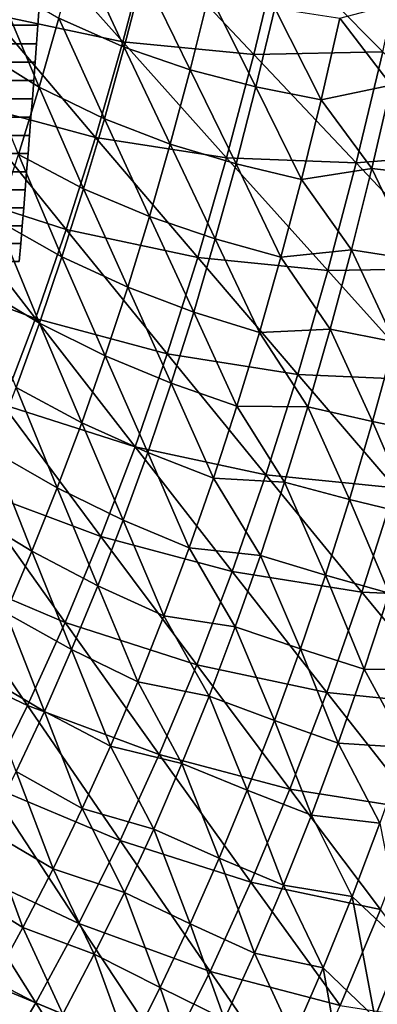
# Model space of a CAD drawing. Header units: millimetres. Extents: x -300 to 300, y -500 to 500.
# Tile 330 of 656: x 156 to 185, y -274 to -196. Entities that reach past the tile are written whole.
import ezdxf

# ---------------------------------------------------------------- set-up
doc = ezdxf.new("R2010")
doc.units = ezdxf.units.MM
doc.header["$LTSCALE"] = 81.481481
for name, color, linetype in [('1', 7, 'CONTINUOUS'), ('19', 7, 'CONTINUOUS'), ('21', 7, 'CONTINUOUS'), ('5', 7, 'CONTINUOUS'), ('6', 7, 'CONTINUOUS')]:
    doc.layers.add(name, color=color, linetype=linetype)

msp = doc.modelspace()

# ---------------------------------------------------------------- linework, layer by layer
at = {"layer": '1', "color": 7, "linetype": 'CONTINUOUS'}
for points in [[(157.774, -194.777, 16), (157.667, -196.255, 16), (157.774, -194.777, 11), (157.774, -194.777, 16)], [(157.774, -194.777, 11), (157.667, -196.255, 16), (157.667, -196.255, 11), (157.774, -194.777, 11)], [(157.667, -196.255, 16), (157.56, -197.728, 16), (157.667, -196.255, 11), (157.667, -196.255, 16)], [(157.667, -196.255, 11), (157.56, -197.728, 16), (157.56, -197.728, 11), (157.667, -196.255, 11)], [(157.56, -197.728, 16), (157.451, -199.196, 16), (157.56, -197.728, 11), (157.56, -197.728, 16)], [(157.56, -197.728, 11), (157.451, -199.196, 16), (157.451, -199.196, 11), (157.56, -197.728, 11)], [(157.451, -199.196, 16), (157.342, -200.66, 16), (157.451, -199.196, 11), (157.451, -199.196, 16)], [(157.451, -199.196, 11), (157.342, -200.66, 16), (157.342, -200.66, 11), (157.451, -199.196, 11)], [(157.342, -200.66, 16), (157.231, -202.119, 16), (157.342, -200.66, 11), (157.342, -200.66, 16)], [(157.342, -200.66, 11), (157.231, -202.119, 16), (157.231, -202.119, 11), (157.342, -200.66, 11)], [(157.231, -202.119, 16), (157.119, -203.574, 16), (157.231, -202.119, 11), (157.231, -202.119, 16)], [(157.231, -202.119, 11), (157.119, -203.574, 16), (157.119, -203.574, 11), (157.231, -202.119, 11)], [(157.119, -203.574, 16), (157.007, -205.025, 16), (157.119, -203.574, 11), (157.119, -203.574, 16)], [(157.119, -203.574, 11), (157.007, -205.025, 16), (157.007, -205.025, 11), (157.119, -203.574, 11)], [(157.007, -205.025, 16), (156.893, -206.471, 16), (157.007, -205.025, 11), (157.007, -205.025, 16)], [(157.007, -205.025, 11), (156.893, -206.471, 16), (156.893, -206.471, 11), (157.007, -205.025, 11)], [(156.893, -206.471, 16), (156.778, -207.913, 16), (156.893, -206.471, 11), (156.893, -206.471, 16)], [(156.893, -206.471, 11), (156.778, -207.913, 16), (156.778, -207.913, 11), (156.893, -206.471, 11)], [(156.778, -207.913, 16), (156.662, -209.351, 16), (156.778, -207.913, 11), (156.778, -207.913, 16)], [(156.778, -207.913, 11), (156.662, -209.351, 16), (156.662, -209.351, 11), (156.778, -207.913, 11)], [(156.662, -209.351, 16), (156.545, -210.785, 16), (156.662, -209.351, 11), (156.662, -209.351, 16)], [(156.662, -209.351, 11), (156.545, -210.785, 16), (156.545, -210.785, 11), (156.662, -209.351, 11)], [(156.545, -210.785, 16), (156.427, -212.215, 16), (156.545, -210.785, 11), (156.545, -210.785, 16)], [(156.545, -210.785, 11), (156.427, -212.215, 16), (156.427, -212.214, 11), (156.545, -210.785, 11)], [(156.427, -212.215, 16), (156.307, -213.64, 16), (156.427, -212.214, 11), (156.427, -212.215, 16)], [(156.427, -212.214, 11), (156.307, -213.64, 16), (156.307, -213.64, 11), (156.427, -212.214, 11)], [(156.307, -213.64, 16), (156.187, -215.062, 16), (156.307, -213.64, 11), (156.307, -213.64, 16)], [(156.307, -213.64, 11), (156.187, -215.062, 16), (156.187, -215.062, 11), (156.307, -213.64, 11)]]:
    msp.add_3dface(points, dxfattribs=at)
at = {"layer": '19', "color": 7, "linetype": 'CONTINUOUS'}
for points in [[(153.903, -195.351, 70.067), (164.446, -197.57, 68.738), (155.989, -188.093, 69.932), (153.903, -195.351, 70.067)], [(164.446, -197.57, 68.738), (166.513, -189.696, 68.597), (155.989, -188.093, 69.932), (164.446, -197.57, 68.738)], [(164.446, -197.57, 68.738), (174.883, -198.578, 67.267), (166.513, -189.696, 68.597), (164.446, -197.57, 68.738)], [(174.883, -198.578, 67.267), (176.916, -190.071, 67.121), (166.513, -189.696, 68.597), (174.883, -198.578, 67.267)], [(185.169, -198.36, 65.653), (187.154, -189.202, 65.504), (176.916, -190.071, 67.121), (185.169, -198.36, 65.653)], [(174.883, -198.578, 67.267), (185.169, -198.36, 65.653), (176.916, -190.071, 67.121), (174.883, -198.578, 67.267)], [(151.695, -202.362, 70.204), (162.252, -205.179, 68.882), (153.903, -195.351, 70.067), (151.695, -202.362, 70.204)], [(162.252, -205.179, 68.882), (164.446, -197.57, 68.738), (153.903, -195.351, 70.067), (162.252, -205.179, 68.882)], [(162.252, -205.179, 68.882), (172.718, -206.805, 67.417), (164.446, -197.57, 68.738), (162.252, -205.179, 68.882)], [(172.718, -206.805, 67.417), (174.883, -198.578, 67.267), (164.446, -197.57, 68.738), (172.718, -206.805, 67.417)], [(183.048, -207.221, 65.806), (185.169, -198.36, 65.653), (174.883, -198.578, 67.267), (183.048, -207.221, 65.806)], [(183.048, -207.221, 65.806), (193.197, -206.413, 64.047), (185.169, -198.36, 65.653), (183.048, -207.221, 65.806)], [(172.718, -206.805, 67.417), (183.048, -207.221, 65.806), (174.883, -198.578, 67.267), (172.718, -206.805, 67.417)], [(149.363, -209.126, 70.344), (159.929, -212.527, 69.03), (151.695, -202.362, 70.204), (149.363, -209.126, 70.344)], [(159.929, -212.527, 69.03), (162.252, -205.179, 68.882), (151.695, -202.362, 70.204), (159.929, -212.527, 69.03)], [(159.929, -212.527, 69.03), (170.42, -214.754, 67.571), (162.252, -205.179, 68.882), (159.929, -212.527, 69.03)], [(170.42, -214.754, 67.571), (172.718, -206.805, 67.417), (162.252, -205.179, 68.882), (170.42, -214.754, 67.571)], [(170.42, -214.754, 67.571), (180.789, -215.788, 65.964), (172.718, -206.805, 67.417), (170.42, -214.754, 67.571)], [(180.789, -215.788, 65.964), (183.048, -207.221, 65.806), (172.718, -206.805, 67.417), (180.789, -215.788, 65.964)], [(190.992, -215.615, 64.208), (193.197, -206.413, 64.047), (183.048, -207.221, 65.806), (190.992, -215.615, 64.208)], [(180.789, -215.788, 65.964), (190.992, -215.615, 64.208), (183.048, -207.221, 65.806), (180.789, -215.788, 65.964)], [(146.905, -215.646, 70.486), (157.475, -219.616, 69.18), (149.363, -209.126, 70.344), (146.905, -215.646, 70.486)], [(157.475, -219.616, 69.18), (159.929, -212.527, 69.03), (149.363, -209.126, 70.344), (157.475, -219.616, 69.18)], [(157.475, -219.616, 69.18), (167.985, -222.428, 67.727), (159.929, -212.527, 69.03), (157.475, -219.616, 69.18)], [(167.985, -222.428, 67.727), (170.42, -214.754, 67.571), (159.929, -212.527, 69.03), (167.985, -222.428, 67.727)], [(167.985, -222.428, 67.727), (178.389, -224.065, 66.126), (170.42, -214.754, 67.571), (167.985, -222.428, 67.727)], [(178.389, -224.065, 66.126), (180.789, -215.788, 65.964), (170.42, -214.754, 67.571), (178.389, -224.065, 66.126)], [(188.642, -224.511, 64.373), (190.992, -215.615, 64.208), (180.789, -215.788, 65.964), (188.642, -224.511, 64.373)], [(154.888, -226.448, 69.332), (157.475, -219.616, 69.18), (146.905, -215.646, 70.486), (154.888, -226.448, 69.332)], [(178.389, -224.065, 66.126), (188.642, -224.511, 64.373), (180.789, -215.788, 65.964), (178.389, -224.065, 66.126)], [(154.888, -226.448, 69.332), (165.413, -229.83, 67.887), (157.475, -219.616, 69.18), (154.888, -226.448, 69.332)], [(165.413, -229.83, 67.887), (167.985, -222.428, 67.727), (157.475, -219.616, 69.18), (165.413, -229.83, 67.887)], [(165.413, -229.83, 67.887), (175.848, -232.053, 66.291), (167.985, -222.428, 67.727), (165.413, -229.83, 67.887)], [(175.848, -232.053, 66.291), (178.389, -224.065, 66.126), (167.985, -222.428, 67.727), (175.848, -232.053, 66.291)], [(175.848, -232.053, 66.291), (186.146, -233.102, 64.542), (178.389, -224.065, 66.126), (175.848, -232.053, 66.291)], [(186.146, -233.102, 64.542), (188.642, -224.511, 64.373), (178.389, -224.065, 66.126), (186.146, -233.102, 64.542)], [(152.167, -233.025, 69.486), (162.701, -236.962, 68.049), (154.888, -226.448, 69.332), (152.167, -233.025, 69.486)], [(162.701, -236.962, 68.049), (165.413, -229.83, 67.887), (154.888, -226.448, 69.332), (162.701, -236.962, 68.049)], [(162.701, -236.962, 68.049), (173.162, -239.757, 66.46), (165.413, -229.83, 67.887), (162.701, -236.962, 68.049)], [(173.162, -239.757, 66.46), (175.848, -232.053, 66.291), (165.413, -229.83, 67.887), (173.162, -239.757, 66.46)], [(173.162, -239.757, 66.46), (183.501, -241.393, 64.715), (175.848, -232.053, 66.291), (173.162, -239.757, 66.46)], [(183.501, -241.393, 64.715), (186.146, -233.102, 64.542), (175.848, -232.053, 66.291), (183.501, -241.393, 64.715)], [(149.31, -239.351, 69.641), (159.848, -243.827, 68.212), (152.167, -233.025, 69.486), (149.31, -239.351, 69.641)], [(159.848, -243.827, 68.212), (162.701, -236.962, 68.049), (152.167, -233.025, 69.486), (159.848, -243.827, 68.212)], [(183.501, -241.393, 64.715), (193.673, -241.855, 62.813), (186.146, -233.102, 64.542), (183.501, -241.393, 64.715)], [(159.848, -243.827, 68.212), (170.33, -247.178, 66.63), (162.701, -236.962, 68.049), (159.848, -243.827, 68.212)], [(170.33, -247.178, 66.63), (173.162, -239.757, 66.46), (162.701, -236.962, 68.049), (170.33, -247.178, 66.63)], [(146.315, -245.427, 69.797), (156.853, -250.428, 68.377), (149.31, -239.351, 69.641), (146.315, -245.427, 69.797)], [(156.853, -250.428, 68.377), (159.848, -243.827, 68.212), (149.31, -239.351, 69.641), (156.853, -250.428, 68.377)], [(170.33, -247.178, 66.63), (180.706, -249.385, 64.891), (173.162, -239.757, 66.46), (170.33, -247.178, 66.63)], [(180.706, -249.385, 64.891), (183.501, -241.393, 64.715), (173.162, -239.757, 66.46), (180.706, -249.385, 64.891)], [(180.706, -249.385, 64.891), (190.93, -250.435, 62.992), (183.501, -241.393, 64.715), (180.706, -249.385, 64.891)], [(190.93, -250.435, 62.992), (193.673, -241.855, 62.813), (183.501, -241.393, 64.715), (190.93, -250.435, 62.992)], [(156.853, -250.428, 68.377), (167.35, -254.32, 66.803), (159.848, -243.827, 68.212), (156.853, -250.428, 68.377)], [(167.35, -254.32, 66.803), (170.33, -247.178, 66.63), (159.848, -243.827, 68.212), (167.35, -254.32, 66.803)], [(153.713, -256.768, 68.543), (156.853, -250.428, 68.377), (146.315, -245.427, 69.797), (153.713, -256.768, 68.543)], [(167.35, -254.32, 66.803), (177.759, -257.084, 65.07), (170.33, -247.178, 66.63), (167.35, -254.32, 66.803)], [(177.759, -257.084, 65.07), (180.706, -249.385, 64.891), (170.33, -247.178, 66.63), (177.759, -257.084, 65.07)], [(177.759, -257.084, 65.07), (188.031, -258.705, 63.175), (180.706, -249.385, 64.891), (177.759, -257.084, 65.07)], [(188.031, -258.705, 63.175), (190.93, -250.435, 62.992), (180.706, -249.385, 64.891), (188.031, -258.705, 63.175)], [(153.713, -256.768, 68.543), (164.221, -261.185, 66.976), (156.853, -250.428, 68.377), (153.713, -256.768, 68.543)], [(164.221, -261.185, 66.976), (167.35, -254.32, 66.803), (156.853, -250.428, 68.377), (164.221, -261.185, 66.976)], [(164.221, -261.185, 66.976), (174.657, -264.49, 65.25), (167.35, -254.32, 66.803), (164.221, -261.185, 66.976)], [(174.657, -264.49, 65.25), (177.759, -257.084, 65.07), (167.35, -254.32, 66.803), (174.657, -264.49, 65.25)], [(150.427, -262.848, 68.709), (160.94, -267.777, 67.151), (153.713, -256.768, 68.543), (150.427, -262.848, 68.709)], [(160.94, -267.777, 67.151), (164.221, -261.185, 66.976), (153.713, -256.768, 68.543), (160.94, -267.777, 67.151)], [(174.657, -264.49, 65.25), (184.974, -266.668, 63.36), (177.759, -257.084, 65.07), (174.657, -264.49, 65.25)], [(184.974, -266.668, 63.36), (188.031, -258.705, 63.175), (177.759, -257.084, 65.07), (184.974, -266.668, 63.36)], [(160.94, -267.777, 67.151), (171.4, -271.608, 65.432), (164.221, -261.185, 66.976), (160.94, -267.777, 67.151)], [(171.4, -271.608, 65.432), (174.657, -264.49, 65.25), (164.221, -261.185, 66.976), (171.4, -271.608, 65.432)], [(146.992, -268.672, 68.876), (157.506, -274.097, 67.327), (150.427, -262.848, 68.709), (146.992, -268.672, 68.876)], [(157.506, -274.097, 67.327), (160.94, -267.777, 67.151), (150.427, -262.848, 68.709), (157.506, -274.097, 67.327)], [(171.4, -271.608, 65.432), (181.755, -274.327, 63.548), (174.657, -264.49, 65.25), (171.4, -271.608, 65.432)], [(181.755, -274.327, 63.548), (184.974, -266.668, 63.36), (174.657, -264.49, 65.25), (181.755, -274.327, 63.548)], [(181.755, -274.327, 63.548), (191.959, -275.918, 61.495), (184.974, -266.668, 63.36), (181.755, -274.327, 63.548)], [(157.506, -274.097, 67.327), (167.983, -278.441, 65.615), (160.94, -267.777, 67.151), (157.506, -274.097, 67.327)], [(167.983, -278.441, 65.615), (171.4, -271.608, 65.432), (160.94, -267.777, 67.151), (167.983, -278.441, 65.615)], [(153.917, -280.15, 67.502), (157.506, -274.097, 67.327), (146.992, -268.672, 68.876), (153.917, -280.15, 67.502)], [(167.983, -278.441, 65.615), (178.374, -281.686, 63.737), (171.4, -271.608, 65.432), (167.983, -278.441, 65.615)], [(178.374, -281.686, 63.737), (181.755, -274.327, 63.548), (171.4, -271.608, 65.432), (178.374, -281.686, 63.737)], [(153.917, -280.15, 67.502), (164.407, -284.992, 65.798), (157.506, -274.097, 67.327), (153.917, -280.15, 67.502)], [(164.407, -284.992, 65.798), (167.983, -278.441, 65.615), (157.506, -274.097, 67.327), (164.407, -284.992, 65.798)]]:
    msp.add_3dface(points, dxfattribs=at)
at = {"layer": '21', "color": 7, "linetype": 'CONTINUOUS'}
for points in [[(159.339, -195.681, 54.299), (160.848, -190.038, 54.199), (164.556, -197.994, 53.583), (159.339, -195.681, 54.299)], [(164.556, -197.994, 53.583), (160.848, -190.038, 54.199), (166.072, -192.135, 53.48), (164.556, -197.994, 53.583)], [(152.646, -198.009, 55.068), (154.202, -192.721, 54.969), (157.762, -201.183, 54.401), (152.646, -198.009, 55.068)], [(157.762, -201.183, 54.401), (154.202, -192.721, 54.969), (159.339, -195.681, 54.299), (157.762, -201.183, 54.401)], [(164.556, -197.994, 53.583), (166.072, -192.135, 53.48), (169.803, -199.79, 52.822), (164.556, -197.994, 53.583)], [(169.803, -199.79, 52.822), (166.072, -192.135, 53.48), (171.318, -193.717, 52.717), (169.803, -199.79, 52.822)], [(169.803, -199.79, 52.822), (171.318, -193.717, 52.717), (175.043, -201.167, 52.019), (169.803, -199.79, 52.822)], [(175.043, -201.167, 52.019), (171.318, -193.717, 52.717), (176.55, -194.883, 51.913), (175.043, -201.167, 52.019)], [(185.833, -201.011, 50.258), (181.745, -195.699, 51.067), (187.307, -194.196, 50.149), (185.833, -201.011, 50.258)], [(175.043, -201.167, 52.019), (176.55, -194.883, 51.913), (180.248, -202.194, 51.175), (175.043, -201.167, 52.019)], [(180.248, -202.194, 51.175), (176.55, -194.883, 51.913), (181.745, -195.699, 51.067), (180.248, -202.194, 51.175)], [(157.762, -201.183, 54.401), (159.339, -195.681, 54.299), (162.97, -203.707, 53.687), (157.762, -201.183, 54.401)], [(162.97, -203.707, 53.687), (159.339, -195.681, 54.299), (164.556, -197.994, 53.583), (162.97, -203.707, 53.687)], [(180.248, -202.194, 51.175), (181.745, -195.699, 51.067), (185.833, -201.011, 50.258), (180.248, -202.194, 51.175)], [(156.118, -206.544, 54.504), (152.646, -198.009, 55.068), (157.762, -201.183, 54.401), (156.118, -206.544, 54.504)], [(162.97, -203.707, 53.687), (164.556, -197.994, 53.583), (168.218, -205.711, 52.929), (162.97, -203.707, 53.687)], [(168.218, -205.711, 52.929), (164.556, -197.994, 53.583), (169.803, -199.79, 52.822), (168.218, -205.711, 52.929)], [(168.218, -205.711, 52.929), (169.803, -199.79, 52.822), (173.464, -207.296, 52.128), (168.218, -205.711, 52.929)], [(173.464, -207.296, 52.128), (169.803, -199.79, 52.822), (175.043, -201.167, 52.019), (173.464, -207.296, 52.128)], [(156.118, -206.544, 54.504), (157.762, -201.183, 54.401), (161.316, -209.274, 53.793), (156.118, -206.544, 54.504)], [(161.316, -209.274, 53.793), (157.762, -201.183, 54.401), (162.97, -203.707, 53.687), (161.316, -209.274, 53.793)], [(173.464, -207.296, 52.128), (175.043, -201.167, 52.019), (178.68, -208.53, 51.284), (173.464, -207.296, 52.128)], [(178.68, -208.53, 51.284), (175.043, -201.167, 52.019), (180.248, -202.194, 51.175), (178.68, -208.53, 51.284)], [(184.285, -207.66, 50.369), (180.248, -202.194, 51.175), (185.833, -201.011, 50.258), (184.285, -207.66, 50.369)], [(184.285, -207.66, 50.369), (185.833, -201.011, 50.258), (189.386, -208.237, 49.443), (184.285, -207.66, 50.369)], [(178.68, -208.53, 51.284), (180.248, -202.194, 51.175), (184.285, -207.66, 50.369), (178.68, -208.53, 51.284)], [(161.316, -209.274, 53.793), (162.97, -203.707, 53.687), (166.562, -211.483, 53.038), (161.316, -209.274, 53.793)], [(166.562, -211.483, 53.038), (162.97, -203.707, 53.687), (168.218, -205.711, 52.929), (166.562, -211.483, 53.038)], [(166.562, -211.483, 53.038), (168.218, -205.711, 52.929), (171.813, -213.272, 52.238), (166.562, -211.483, 53.038)], [(171.813, -213.272, 52.238), (168.218, -205.711, 52.929), (173.464, -207.296, 52.128), (171.813, -213.272, 52.238)], [(154.405, -211.765, 54.609), (156.118, -206.544, 54.504), (159.591, -214.697, 53.901), (154.405, -211.765, 54.609)], [(159.591, -214.697, 53.901), (156.118, -206.544, 54.504), (161.316, -209.274, 53.793), (159.591, -214.697, 53.901)], [(171.813, -213.272, 52.238), (173.464, -207.296, 52.128), (177.039, -214.709, 51.396), (171.813, -213.272, 52.238)], [(177.039, -214.709, 51.396), (173.464, -207.296, 52.128), (178.68, -208.53, 51.284), (177.039, -214.709, 51.396)], [(182.662, -214.145, 50.482), (178.68, -208.53, 51.284), (184.285, -207.66, 50.369), (182.662, -214.145, 50.482)], [(182.662, -214.145, 50.482), (184.285, -207.66, 50.369), (187.78, -214.928, 49.557), (182.662, -214.145, 50.482)], [(187.78, -214.928, 49.557), (184.285, -207.66, 50.369), (189.386, -208.237, 49.443), (187.78, -214.928, 49.557)], [(177.039, -214.709, 51.396), (178.68, -208.53, 51.284), (182.662, -214.145, 50.482), (177.039, -214.709, 51.396)], [(159.591, -214.697, 53.901), (161.316, -209.274, 53.793), (164.835, -217.107, 53.148), (159.591, -214.697, 53.901)], [(164.835, -217.107, 53.148), (161.316, -209.274, 53.793), (166.562, -211.483, 53.038), (164.835, -217.107, 53.148)], [(164.835, -217.107, 53.148), (166.562, -211.483, 53.038), (170.091, -219.096, 52.35), (164.835, -217.107, 53.148)], [(170.091, -219.096, 52.35), (166.562, -211.483, 53.038), (171.813, -213.272, 52.238), (170.091, -219.096, 52.35)], [(152.623, -216.847, 54.715), (154.405, -211.765, 54.609), (157.796, -219.976, 54.01), (152.623, -216.847, 54.715)], [(157.796, -219.976, 54.01), (154.405, -211.765, 54.609), (159.591, -214.697, 53.901), (157.796, -219.976, 54.01)], [(170.091, -219.096, 52.35), (171.813, -213.272, 52.238), (175.325, -220.732, 51.51), (170.091, -219.096, 52.35)], [(175.325, -220.732, 51.51), (171.813, -213.272, 52.238), (177.039, -214.709, 51.396), (175.325, -220.732, 51.51)], [(157.796, -219.976, 54.01), (159.591, -214.697, 53.901), (163.036, -222.583, 53.259), (157.796, -219.976, 54.01)], [(163.036, -222.583, 53.259), (159.591, -214.697, 53.901), (164.835, -217.107, 53.148), (163.036, -222.583, 53.259)], [(175.325, -220.732, 51.51), (177.039, -214.709, 51.396), (180.964, -220.467, 50.598), (175.325, -220.732, 51.51)], [(180.964, -220.467, 50.598), (177.039, -214.709, 51.396), (182.662, -214.145, 50.482), (180.964, -220.467, 50.598)], [(180.964, -220.467, 50.598), (182.662, -214.145, 50.482), (186.098, -221.453, 49.674), (180.964, -220.467, 50.598)], [(186.098, -221.453, 49.674), (182.662, -214.145, 50.482), (187.78, -214.928, 49.557), (186.098, -221.453, 49.674)], [(155.929, -225.113, 54.12), (152.623, -216.847, 54.715), (157.796, -219.976, 54.01), (155.929, -225.113, 54.12)], [(163.036, -222.583, 53.259), (164.835, -217.107, 53.148), (168.294, -224.768, 52.464), (163.036, -222.583, 53.259)], [(168.294, -224.768, 52.464), (164.835, -217.107, 53.148), (170.091, -219.096, 52.35), (168.294, -224.768, 52.464)], [(168.294, -224.768, 52.464), (170.091, -219.096, 52.35), (173.537, -226.6, 51.625), (168.294, -224.768, 52.464)], [(173.537, -226.6, 51.625), (170.091, -219.096, 52.35), (175.325, -220.732, 51.51), (173.537, -226.6, 51.625)], [(155.929, -225.113, 54.12), (157.796, -219.976, 54.01), (161.164, -227.912, 53.372), (155.929, -225.113, 54.12)], [(161.164, -227.912, 53.372), (157.796, -219.976, 54.01), (163.036, -222.583, 53.259), (161.164, -227.912, 53.372)], [(173.537, -226.6, 51.625), (175.325, -220.732, 51.51), (179.19, -226.628, 50.715), (173.537, -226.6, 51.625)], [(179.19, -226.628, 50.715), (175.325, -220.732, 51.51), (180.964, -220.467, 50.598), (179.19, -226.628, 50.715)], [(179.19, -226.628, 50.715), (180.964, -220.467, 50.598), (184.338, -227.813, 49.792), (179.19, -226.628, 50.715)], [(184.338, -227.813, 49.792), (180.964, -220.467, 50.598), (186.098, -221.453, 49.674), (184.338, -227.813, 49.792)], [(184.338, -227.813, 49.792), (186.098, -221.453, 49.674), (189.386, -228.855, 48.83), (184.338, -227.813, 49.792)], [(161.164, -227.912, 53.372), (163.036, -222.583, 53.259), (166.424, -230.289, 52.579), (161.164, -227.912, 53.372)], [(166.424, -230.289, 52.579), (163.036, -222.583, 53.259), (168.294, -224.768, 52.464), (166.424, -230.289, 52.579)], [(166.424, -230.289, 52.579), (168.294, -224.768, 52.464), (171.674, -232.314, 51.742), (166.424, -230.289, 52.579)], [(171.674, -232.314, 51.742), (168.294, -224.768, 52.464), (173.537, -226.6, 51.625), (171.674, -232.314, 51.742)], [(153.99, -230.108, 54.232), (155.929, -225.113, 54.12), (159.219, -233.096, 53.486), (153.99, -230.108, 54.232)], [(159.219, -233.096, 53.486), (155.929, -225.113, 54.12), (161.164, -227.912, 53.372), (159.219, -233.096, 53.486)], [(171.674, -232.314, 51.742), (173.537, -226.6, 51.625), (177.34, -232.628, 50.834), (171.674, -232.314, 51.742)], [(177.34, -232.628, 50.834), (173.537, -226.6, 51.625), (179.19, -226.628, 50.715), (177.34, -232.628, 50.834)], [(177.34, -232.628, 50.834), (179.19, -226.628, 50.715), (182.502, -234.009, 49.912), (177.34, -232.628, 50.834)], [(182.502, -234.009, 49.912), (179.19, -226.628, 50.715), (184.338, -227.813, 49.792), (182.502, -234.009, 49.912)], [(159.219, -233.096, 53.486), (161.164, -227.912, 53.372), (164.48, -235.662, 52.695), (159.219, -233.096, 53.486)], [(164.48, -235.662, 52.695), (161.164, -227.912, 53.372), (166.424, -230.289, 52.579), (164.48, -235.662, 52.695)], [(182.502, -234.009, 49.912), (184.338, -227.813, 49.792), (187.563, -235.248, 48.951), (182.502, -234.009, 49.912)], [(187.563, -235.248, 48.951), (184.338, -227.813, 49.792), (189.386, -228.855, 48.83), (187.563, -235.248, 48.951)], [(151.978, -234.964, 54.344), (153.99, -230.108, 54.232), (157.199, -238.136, 53.601), (151.978, -234.964, 54.344)], [(157.199, -238.136, 53.601), (153.99, -230.108, 54.232), (159.219, -233.096, 53.486), (157.199, -238.136, 53.601)], [(164.48, -235.662, 52.695), (166.424, -230.289, 52.579), (169.735, -237.875, 51.861), (164.48, -235.662, 52.695)], [(169.735, -237.875, 51.861), (166.424, -230.289, 52.579), (171.674, -232.314, 51.742), (169.735, -237.875, 51.861)], [(169.735, -237.875, 51.861), (171.674, -232.314, 51.742), (175.411, -238.468, 50.955), (169.735, -237.875, 51.861)], [(175.411, -238.468, 50.955), (171.674, -232.314, 51.742), (177.34, -232.628, 50.834), (175.411, -238.468, 50.955)], [(175.411, -238.468, 50.955), (177.34, -232.628, 50.834), (180.586, -240.041, 50.034), (175.411, -238.468, 50.955)], [(180.586, -240.041, 50.034), (177.34, -232.628, 50.834), (182.502, -234.009, 49.912), (180.586, -240.041, 50.034)], [(157.199, -238.136, 53.601), (159.219, -233.096, 53.486), (162.46, -240.887, 52.813), (157.199, -238.136, 53.601)], [(162.46, -240.887, 52.813), (159.219, -233.096, 53.486), (164.48, -235.662, 52.695), (162.46, -240.887, 52.813)], [(180.586, -240.041, 50.034), (182.502, -234.009, 49.912), (185.66, -241.474, 49.074), (180.586, -240.041, 50.034)], [(185.66, -241.474, 49.074), (182.502, -234.009, 49.912), (187.563, -235.248, 48.951), (185.66, -241.474, 49.074)], [(155.105, -243.032, 53.717), (151.978, -234.964, 54.344), (157.199, -238.136, 53.601), (155.105, -243.032, 53.717)], [(162.46, -240.887, 52.813), (164.48, -235.662, 52.695), (167.721, -243.285, 51.98), (162.46, -240.887, 52.813)], [(167.721, -243.285, 51.98), (164.48, -235.662, 52.695), (169.735, -237.875, 51.861), (167.721, -243.285, 51.98)], [(155.105, -243.032, 53.717), (157.199, -238.136, 53.601), (160.364, -245.965, 52.931), (155.105, -243.032, 53.717)], [(160.364, -245.965, 52.931), (157.199, -238.136, 53.601), (162.46, -240.887, 52.813), (160.364, -245.965, 52.931)], [(167.721, -243.285, 51.98), (169.735, -237.875, 51.861), (173.405, -244.15, 51.077), (167.721, -243.285, 51.98)], [(173.405, -244.15, 51.077), (169.735, -237.875, 51.861), (175.411, -238.468, 50.955), (173.405, -244.15, 51.077)], [(173.405, -244.15, 51.077), (175.411, -238.468, 50.955), (178.592, -245.912, 50.158), (173.405, -244.15, 51.077)], [(178.592, -245.912, 50.158), (175.411, -238.468, 50.955), (180.586, -240.041, 50.034), (178.592, -245.912, 50.158)], [(178.592, -245.912, 50.158), (180.586, -240.041, 50.034), (183.678, -247.535, 49.198), (178.592, -245.912, 50.158)], [(183.678, -247.535, 49.198), (180.586, -240.041, 50.034), (185.66, -241.474, 49.074), (183.678, -247.535, 49.198)], [(160.364, -245.965, 52.931), (162.46, -240.887, 52.813), (165.629, -248.545, 52.101), (160.364, -245.965, 52.931)], [(165.629, -248.545, 52.101), (162.46, -240.887, 52.813), (167.721, -243.285, 51.98), (165.629, -248.545, 52.101)], [(183.678, -247.535, 49.198), (185.66, -241.474, 49.074), (189.121, -247.595, 48.169), (183.678, -247.535, 49.198)], [(152.935, -247.787, 53.833), (155.105, -243.032, 53.717), (158.191, -250.897, 53.05), (152.935, -247.787, 53.833)], [(158.191, -250.897, 53.05), (155.105, -243.032, 53.717), (160.364, -245.965, 52.931), (158.191, -250.897, 53.05)], [(165.629, -248.545, 52.101), (167.721, -243.285, 51.98), (171.319, -249.676, 51.2), (165.629, -248.545, 52.101)], [(171.319, -249.676, 51.2), (167.721, -243.285, 51.98), (173.405, -244.15, 51.077), (171.319, -249.676, 51.2)], [(171.319, -249.676, 51.2), (173.405, -244.15, 51.077), (176.518, -251.623, 50.282), (171.319, -249.676, 51.2)], [(176.518, -251.623, 50.282), (173.405, -244.15, 51.077), (178.592, -245.912, 50.158), (176.518, -251.623, 50.282)], [(158.191, -250.897, 53.05), (160.364, -245.965, 52.931), (163.459, -253.655, 52.222), (158.191, -250.897, 53.05)], [(163.459, -253.655, 52.222), (160.364, -245.965, 52.931), (165.629, -248.545, 52.101), (163.459, -253.655, 52.222)], [(176.518, -251.623, 50.282), (178.592, -245.912, 50.158), (181.615, -253.432, 49.324), (176.518, -251.623, 50.282)], [(181.615, -253.432, 49.324), (178.592, -245.912, 50.158), (183.678, -247.535, 49.198), (181.615, -253.432, 49.324)], [(181.615, -253.432, 49.324), (183.678, -247.535, 49.198), (187.068, -253.776, 48.297), (181.615, -253.432, 49.324)], [(187.068, -253.776, 48.297), (183.678, -247.535, 49.198), (189.121, -247.595, 48.169), (187.068, -253.776, 48.297)], [(155.941, -255.685, 53.17), (152.935, -247.787, 53.833), (158.191, -250.897, 53.05), (155.941, -255.685, 53.17)], [(163.459, -253.655, 52.222), (165.629, -248.545, 52.101), (169.153, -255.046, 51.325), (163.459, -253.655, 52.222)], [(169.153, -255.046, 51.325), (165.629, -248.545, 52.101), (171.319, -249.676, 51.2), (169.153, -255.046, 51.325)], [(169.153, -255.046, 51.325), (171.319, -249.676, 51.2), (174.363, -257.175, 50.408), (169.153, -255.046, 51.325)], [(174.363, -257.175, 50.408), (171.319, -249.676, 51.2), (176.518, -251.623, 50.282), (174.363, -257.175, 50.408)], [(155.941, -255.685, 53.17), (158.191, -250.897, 53.05), (161.211, -258.618, 52.344), (155.941, -255.685, 53.17)], [(161.211, -258.618, 52.344), (158.191, -250.897, 53.05), (163.459, -253.655, 52.222), (161.211, -258.618, 52.344)], [(174.363, -257.175, 50.408), (176.518, -251.623, 50.282), (179.47, -259.166, 49.451), (174.363, -257.175, 50.408)], [(179.47, -259.166, 49.451), (176.518, -251.623, 50.282), (181.615, -253.432, 49.324), (179.47, -259.166, 49.451)], [(161.211, -258.618, 52.344), (163.459, -253.655, 52.222), (166.906, -260.261, 51.45), (161.211, -258.618, 52.344)], [(166.906, -260.261, 51.45), (163.459, -253.655, 52.222), (169.153, -255.046, 51.325), (166.906, -260.261, 51.45)], [(179.47, -259.166, 49.451), (181.615, -253.432, 49.324), (184.931, -259.787, 48.426), (179.47, -259.166, 49.451)], [(184.931, -259.787, 48.426), (181.615, -253.432, 49.324), (187.068, -253.776, 48.297), (184.931, -259.787, 48.426)], [(166.906, -260.261, 51.45), (169.153, -255.046, 51.325), (172.126, -262.569, 50.535), (166.906, -260.261, 51.45)], [(172.126, -262.569, 50.535), (169.153, -255.046, 51.325), (174.363, -257.175, 50.408), (172.126, -262.569, 50.535)], [(153.613, -260.329, 53.29), (155.941, -255.685, 53.17), (158.883, -263.434, 52.466), (153.613, -260.329, 53.29)], [(158.883, -263.434, 52.466), (155.941, -255.685, 53.17), (161.211, -258.618, 52.344), (158.883, -263.434, 52.466)], [(172.126, -262.569, 50.535), (174.363, -257.175, 50.408), (177.243, -264.74, 49.579), (172.126, -262.569, 50.535)], [(177.243, -264.74, 49.579), (174.363, -257.175, 50.408), (179.47, -259.166, 49.451), (177.243, -264.74, 49.579)], [(158.883, -263.434, 52.466), (161.211, -258.618, 52.344), (164.578, -265.324, 51.575), (158.883, -263.434, 52.466)], [(164.578, -265.324, 51.575), (161.211, -258.618, 52.344), (166.906, -260.261, 51.45), (164.578, -265.324, 51.575)], [(177.243, -264.74, 49.579), (179.47, -259.166, 49.451), (182.709, -265.63, 48.556), (177.243, -264.74, 49.579)], [(182.709, -265.63, 48.556), (179.47, -259.166, 49.451), (184.931, -259.787, 48.426), (182.709, -265.63, 48.556)], [(164.578, -265.324, 51.575), (166.906, -260.261, 51.45), (169.807, -267.807, 50.662), (164.578, -265.324, 51.575)], [(169.807, -267.807, 50.662), (166.906, -260.261, 51.45), (172.126, -262.569, 50.535), (169.807, -267.807, 50.662)], [(182.709, -265.63, 48.556), (184.931, -259.787, 48.426), (186.837, -269.513, 47.563), (182.709, -265.63, 48.556)], [(151.205, -264.831, 53.41), (153.613, -260.329, 53.29), (156.476, -268.104, 52.589), (151.205, -264.831, 53.41)], [(156.476, -268.104, 52.589), (153.613, -260.329, 53.29), (158.883, -263.434, 52.466), (156.476, -268.104, 52.589)], [(169.807, -267.807, 50.662), (172.126, -262.569, 50.535), (174.933, -270.153, 49.708), (169.807, -267.807, 50.662)], [(174.933, -270.153, 49.708), (172.126, -262.569, 50.535), (177.243, -264.74, 49.579), (174.933, -270.153, 49.708)], [(156.476, -268.104, 52.589), (158.883, -263.434, 52.466), (162.168, -270.235, 51.702), (156.476, -268.104, 52.589)], [(162.168, -270.235, 51.702), (158.883, -263.434, 52.466), (164.578, -265.324, 51.575), (162.168, -270.235, 51.702)], [(153.988, -272.63, 52.712), (151.205, -264.831, 53.41), (156.476, -268.104, 52.589), (153.988, -272.63, 52.712)], [(174.933, -270.153, 49.708), (177.243, -264.74, 49.579), (180.401, -271.306, 48.687), (174.933, -270.153, 49.708)], [(180.401, -271.306, 48.687), (177.243, -264.74, 49.579), (182.709, -265.63, 48.556), (180.401, -271.306, 48.687)], [(162.168, -270.235, 51.702), (164.578, -265.324, 51.575), (167.405, -272.89, 50.79), (162.168, -270.235, 51.702)], [(167.405, -272.89, 50.79), (164.578, -265.324, 51.575), (169.807, -267.807, 50.662), (167.405, -272.89, 50.79)], [(180.401, -271.306, 48.687), (182.709, -265.63, 48.556), (184.519, -275.282, 47.695), (180.401, -271.306, 48.687)], [(184.519, -275.282, 47.695), (182.709, -265.63, 48.556), (186.837, -269.513, 47.563), (184.519, -275.282, 47.695)], [(153.988, -272.63, 52.712), (156.476, -268.104, 52.589), (159.674, -274.995, 51.828), (153.988, -272.63, 52.712)], [(159.674, -274.995, 51.828), (156.476, -268.104, 52.589), (162.168, -270.235, 51.702), (159.674, -274.995, 51.828)], [(167.405, -272.89, 50.79), (169.807, -267.807, 50.662), (172.538, -275.408, 49.838), (167.405, -272.89, 50.79)], [(172.538, -275.408, 49.838), (169.807, -267.807, 50.662), (174.933, -270.153, 49.708), (172.538, -275.408, 49.838)], [(184.519, -275.282, 47.695), (186.837, -269.513, 47.563), (188.112, -280.219, 46.684), (184.519, -275.282, 47.695)], [(159.674, -274.995, 51.828), (162.168, -270.235, 51.702), (164.919, -277.819, 50.919), (159.674, -274.995, 51.828)], [(164.919, -277.819, 50.919), (162.168, -270.235, 51.702), (167.405, -272.89, 50.79), (164.919, -277.819, 50.919)], [(172.538, -275.408, 49.838), (174.933, -270.153, 49.708), (178.007, -276.816, 48.82), (172.538, -275.408, 49.838)], [(178.007, -276.816, 48.82), (174.933, -270.153, 49.708), (180.401, -271.306, 48.687), (178.007, -276.816, 48.82)], [(178.007, -276.816, 48.82), (180.401, -271.306, 48.687), (182.114, -280.883, 47.828), (178.007, -276.816, 48.82)], [(182.114, -280.883, 47.828), (180.401, -271.306, 48.687), (184.519, -275.282, 47.695), (182.114, -280.883, 47.828)], [(151.418, -277.012, 52.835), (153.988, -272.63, 52.712), (157.097, -279.606, 51.955), (151.418, -277.012, 52.835)], [(157.097, -279.606, 51.955), (153.988, -272.63, 52.712), (159.674, -274.995, 51.828), (157.097, -279.606, 51.955)], [(164.919, -277.819, 50.919), (167.405, -272.89, 50.79), (170.059, -280.506, 49.968), (164.919, -277.819, 50.919)], [(170.059, -280.506, 49.968), (167.405, -272.89, 50.79), (172.538, -275.408, 49.838), (170.059, -280.506, 49.968)]]:
    msp.add_3dface(points, dxfattribs=at)
at = {"layer": '5', "color": 7, "linetype": 'CONTINUOUS'}
for points in [[(157.774, -194.777, 11), (157.667, -196.255, 11), (-157.774, -194.777, 11), (157.774, -194.777, 11)], [(157.667, -196.255, 11), (-157.667, -196.255, 11), (-157.774, -194.777, 11), (157.667, -196.255, 11)], [(157.667, -196.255, 11), (157.56, -197.728, 11), (-157.667, -196.255, 11), (157.667, -196.255, 11)], [(157.56, -197.728, 11), (-157.56, -197.728, 11), (-157.667, -196.255, 11), (157.56, -197.728, 11)], [(157.56, -197.728, 11), (157.451, -199.196, 11), (-157.56, -197.728, 11), (157.56, -197.728, 11)], [(157.451, -199.196, 11), (-157.451, -199.196, 11), (-157.56, -197.728, 11), (157.451, -199.196, 11)], [(157.451, -199.196, 11), (157.342, -200.66, 11), (-157.451, -199.196, 11), (157.451, -199.196, 11)], [(157.342, -200.66, 11), (-157.342, -200.66, 11), (-157.451, -199.196, 11), (157.342, -200.66, 11)], [(157.342, -200.66, 11), (157.231, -202.119, 11), (-157.342, -200.66, 11), (157.342, -200.66, 11)], [(157.231, -202.119, 11), (-157.231, -202.119, 11), (-157.342, -200.66, 11), (157.231, -202.119, 11)], [(157.231, -202.119, 11), (157.119, -203.574, 11), (-157.231, -202.119, 11), (157.231, -202.119, 11)], [(157.119, -203.574, 11), (-157.119, -203.574, 11), (-157.231, -202.119, 11), (157.119, -203.574, 11)], [(157.119, -203.574, 11), (157.007, -205.025, 11), (-157.119, -203.574, 11), (157.119, -203.574, 11)], [(157.007, -205.025, 11), (-157.007, -205.025, 11), (-157.119, -203.574, 11), (157.007, -205.025, 11)], [(157.007, -205.025, 11), (156.893, -206.471, 11), (-157.007, -205.025, 11), (157.007, -205.025, 11)], [(156.893, -206.471, 11), (-156.893, -206.471, 11), (-157.007, -205.025, 11), (156.893, -206.471, 11)], [(156.893, -206.471, 11), (156.778, -207.913, 11), (-156.893, -206.471, 11), (156.893, -206.471, 11)], [(156.778, -207.913, 11), (-156.778, -207.913, 11), (-156.893, -206.471, 11), (156.778, -207.913, 11)], [(156.778, -207.913, 11), (156.662, -209.351, 11), (-156.778, -207.913, 11), (156.778, -207.913, 11)], [(156.662, -209.351, 11), (-156.662, -209.351, 11), (-156.778, -207.913, 11), (156.662, -209.351, 11)], [(156.662, -209.351, 11), (156.545, -210.785, 11), (-156.662, -209.351, 11), (156.662, -209.351, 11)], [(156.545, -210.785, 11), (-156.545, -210.785, 11), (-156.662, -209.351, 11), (156.545, -210.785, 11)], [(156.545, -210.785, 11), (156.427, -212.214, 11), (-156.545, -210.785, 11), (156.545, -210.785, 11)], [(156.427, -212.214, 11), (-156.427, -212.215, 11), (-156.545, -210.785, 11), (156.427, -212.214, 11)], [(156.427, -212.214, 11), (156.307, -213.64, 11), (-156.427, -212.215, 11), (156.427, -212.214, 11)], [(156.307, -213.64, 11), (-156.307, -213.64, 11), (-156.427, -212.215, 11), (156.307, -213.64, 11)], [(156.307, -213.64, 11), (156.187, -215.062, 11), (-156.307, -213.64, 11), (156.307, -213.64, 11)]]:
    msp.add_3dface(points, dxfattribs=at)
at = {"layer": '6', "color": 7, "linetype": 'CONTINUOUS'}
for points in [[(157.774, -194.777, 16), (-157.774, -194.777, 16), (-157.667, -196.255, 16), (157.774, -194.777, 16)], [(157.667, -196.255, 16), (157.774, -194.777, 16), (-157.667, -196.255, 16), (157.667, -196.255, 16)], [(157.667, -196.255, 16), (-157.667, -196.255, 16), (-157.56, -197.728, 16), (157.667, -196.255, 16)], [(157.56, -197.728, 16), (157.667, -196.255, 16), (-157.56, -197.728, 16), (157.56, -197.728, 16)], [(157.56, -197.728, 16), (-157.56, -197.728, 16), (-157.451, -199.196, 16), (157.56, -197.728, 16)], [(157.451, -199.196, 16), (157.56, -197.728, 16), (-157.451, -199.196, 16), (157.451, -199.196, 16)], [(157.451, -199.196, 16), (-157.451, -199.196, 16), (-157.342, -200.66, 16), (157.451, -199.196, 16)], [(157.342, -200.66, 16), (157.451, -199.196, 16), (-157.342, -200.66, 16), (157.342, -200.66, 16)], [(157.342, -200.66, 16), (-157.342, -200.66, 16), (-157.231, -202.119, 16), (157.342, -200.66, 16)], [(157.231, -202.119, 16), (157.342, -200.66, 16), (-157.231, -202.119, 16), (157.231, -202.119, 16)], [(157.231, -202.119, 16), (-157.231, -202.119, 16), (-157.119, -203.574, 16), (157.231, -202.119, 16)], [(157.119, -203.574, 16), (157.231, -202.119, 16), (-157.119, -203.574, 16), (157.119, -203.574, 16)], [(157.119, -203.574, 16), (-157.119, -203.574, 16), (-157.007, -205.025, 16), (157.119, -203.574, 16)], [(157.007, -205.025, 16), (157.119, -203.574, 16), (-157.007, -205.025, 16), (157.007, -205.025, 16)], [(157.007, -205.025, 16), (-157.007, -205.025, 16), (-156.893, -206.471, 16), (157.007, -205.025, 16)], [(156.893, -206.471, 16), (157.007, -205.025, 16), (-156.893, -206.471, 16), (156.893, -206.471, 16)], [(156.893, -206.471, 16), (-156.893, -206.471, 16), (-156.778, -207.913, 16), (156.893, -206.471, 16)], [(156.778, -207.913, 16), (156.893, -206.471, 16), (-156.778, -207.913, 16), (156.778, -207.913, 16)], [(156.778, -207.913, 16), (-156.778, -207.913, 16), (-156.662, -209.351, 16), (156.778, -207.913, 16)], [(156.662, -209.351, 16), (156.778, -207.913, 16), (-156.662, -209.351, 16), (156.662, -209.351, 16)], [(156.662, -209.351, 16), (-156.662, -209.351, 16), (-156.545, -210.785, 16), (156.662, -209.351, 16)], [(156.545, -210.785, 16), (156.662, -209.351, 16), (-156.545, -210.785, 16), (156.545, -210.785, 16)], [(156.545, -210.785, 16), (-156.545, -210.785, 16), (-156.427, -212.214, 16), (156.545, -210.785, 16)], [(156.427, -212.215, 16), (156.545, -210.785, 16), (-156.427, -212.214, 16), (156.427, -212.215, 16)], [(156.427, -212.215, 16), (-156.427, -212.214, 16), (-156.307, -213.64, 16), (156.427, -212.215, 16)], [(156.307, -213.64, 16), (156.427, -212.215, 16), (-156.307, -213.64, 16), (156.307, -213.64, 16)], [(156.307, -213.64, 16), (-156.307, -213.64, 16), (-156.187, -215.062, 16), (156.307, -213.64, 16)], [(156.187, -215.062, 16), (156.307, -213.64, 16), (-156.187, -215.062, 16), (156.187, -215.062, 16)]]:
    msp.add_3dface(points, dxfattribs=at)

doc.saveas('drawing.dxf')
